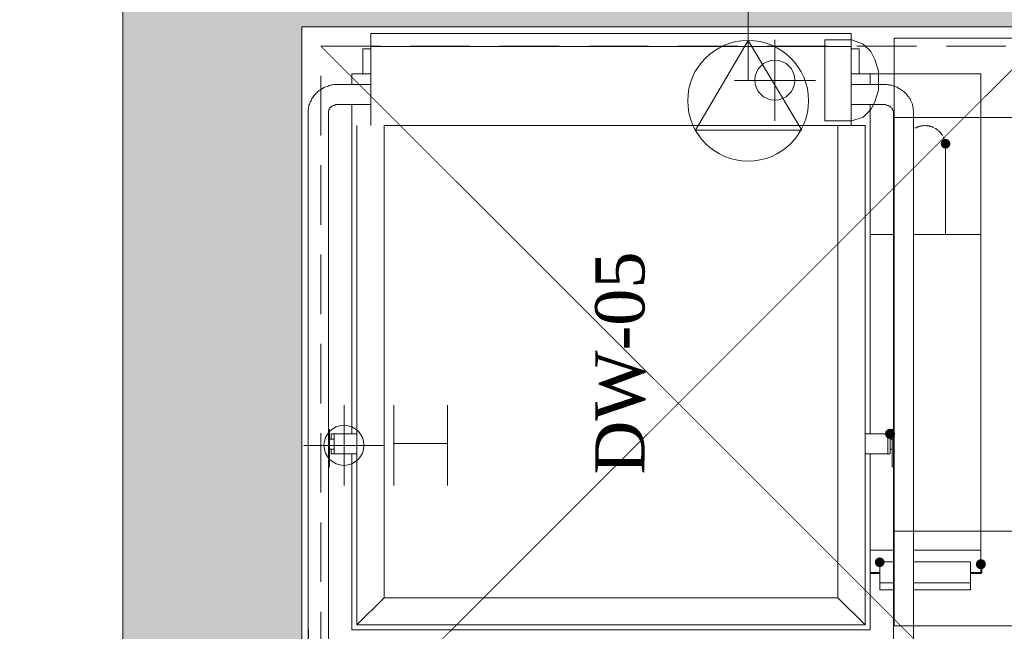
# Model space of a CAD drawing. Extents: x 3940905 to 4145695, y 925352 to 1109797.
# Tile 950 of 1056: x 4059669 to 4060908, y 1101153 to 1101924. Entities that reach past the tile are written whole.
import ezdxf

# ---------------------------------------------------------------- set-up
doc = ezdxf.new("R2010")
doc.units = 0
doc.header["$LTSCALE"] = 750
doc.header["$MEASUREMENT"] = 0
doc.linetypes.add('DASHED', pattern=[0.75, 0.5, -0.25])
doc.layers.get('0').update_dxf_attribs({"linetype": 'CONTINUOUS', "lineweight": 0})
for name, color, linetype, lineweight in [('CKD Equipments', 252, 'CONTINUOUS', 0), ('HATCH', 7, 'CONTINUOUS', 0), ('wall', 7, 'CONTINUOUS', 25)]:
    doc.layers.add(name, color=color, linetype=linetype, lineweight=lineweight)
doc.layers.add('PDF_A - TEXT', color=7, linetype='CONTINUOUS')
doc.styles.add('CKD_Dimension Text', font='BOOKOS.TTF')

# ---------------------------------------------------------------- blocks, each defined once
blk = doc.blocks.new('3')
at = {"color": 1, "linetype": 'DASHED', "ltscale": 0.2, "const_width": 1}
for points in [[(4045037.1, 1046868.2), (4044137.1, 1047768.2)], [(4045037.1, 1047768.2), (4044137.1, 1046868.2)]]:
    blk.add_lwpolyline(points, dxfattribs=at)
at = {"color": 1, "linetype": 'DASHED', "ltscale": 0.2}
blk.add_lwpolyline([(4044137.1, 1047768.2), (4045037.1, 1047768.2), (4045037.1, 1046868.2), (4044137.1, 1046868.2)], close=True, dxfattribs=at)

msp = doc.modelspace()

# ---------------------------------------------------------------- hatches: boundary and pattern name
at = {"layer": 'CKD Equipments'}
h = msp.add_hatch(color=252, dxfattribs=at)
edge = h.paths.add_edge_path(flags=16)
edge.add_arc((4060834.3, 1101767.5), 6.11, 0, 360)
at = {"layer": 'CKD Equipments', "true_color": 0xffff00}
h = msp.add_hatch(color=2, dxfattribs=at)
edge = h.paths.add_edge_path(flags=16)
edge.add_arc((4060764.4, 1101402.1), 6.36, 0, 360)
at = {"layer": 'CKD Equipments'}
h = msp.add_hatch(color=252, dxfattribs=at)
edge = h.paths.add_edge_path(flags=16)
edge.add_arc((4060751.4, 1101240.3), 6.11, 0, 360)
h = msp.add_hatch(color=252, dxfattribs=at)
edge = h.paths.add_edge_path(flags=16)
edge.add_arc((4060878.8, 1101237.8), 6.36, 0, 360)
at = {"layer": 'HATCH'}
h = msp.add_hatch(color=8, dxfattribs=at)
h.dxf.hatch_style = 1
h.paths.add_polyline_path([(4072393.8, 1102144.6), (4059798.8, 1102144.6), (4059798.8, 1088099.6), (4059668.8, 1088099.6), (4059668.8, 1074136.6), (4059831.8, 1074136.6), (4059831.8, 1067612.6), (4060288.8, 1067612.6), (4060288.8, 1072186.6), (4060288.8, 1074299.6), (4059898.8, 1074299.6), (4059898.8, 1087869.6), (4060023.8, 1087869.6), (4060023.8, 1101914.6), (4072393.8, 1101914.6)])

# ---------------------------------------------------------------- linework, layer by layer
at = {"layer": 'CKD Equipments', "color": 252}
for p, q in [((4060586, 1101948.6), (4060586, 1101846.8)), ((4060115.4, 1101906.4), (4060110.8, 1101906.4)), ((4060110.8, 1101904.8), (4060110.8, 1101906.4)), ((4060110.8, 1101891.6), (4060110.8, 1101904.8)), ((4060710.7, 1101906.4), (4060115.4, 1101906.4)), ((4060715.3, 1101906.4), (4060710.7, 1101906.4)), ((4060715.3, 1101904.8), (4060715.3, 1101906.4)), ((4060715.3, 1101891.6), (4060715.3, 1101904.8)), ((4060110.8, 1101890.1), (4060110.8, 1101891.6)), ((4060586, 1101897.7), (4060519.4, 1101784.7)), ((4060653.2, 1101784.7), (4060586, 1101897.7)), ((4060619.6, 1101898.2), (4060619.6, 1101796.5)), ((4060682.2, 1101796.5), (4060682.2, 1101898.2)), ((4060682.2, 1101898.2), (4060716.3, 1101898.2)), ((4060715.3, 1101890.1), (4060715.3, 1101891.6)), ((4060716.3, 1101898.2), (4060730.5, 1101893.1)), ((4060730.5, 1101893.1), (4060740.2, 1101883.5)), ((4060100.6, 1101855.5), (4060100.6, 1101887)), ((4060100.6, 1101887), (4060110.8, 1101887)), ((4060110.8, 1101890.1), (4060115.4, 1101890.1)), ((4060110.8, 1101791.4), (4060110.8, 1101890.1)), ((4060115.4, 1101890.1), (4060710.7, 1101890.1)), ((4060710.7, 1101890.1), (4060715.3, 1101890.1)), ((4060715.3, 1101791.4), (4060715.3, 1101890.1)), ((4060715.3, 1101887), (4060725.4, 1101887)), ((4060725.4, 1101887), (4060725.4, 1101855.5)), ((4060740.2, 1101883.5), (4060745.3, 1101873.8)), ((4060745.3, 1101873.8), (4060749.9, 1101859.5)), ((4060110.8, 1101855.5), (4060086.9, 1101855.5)), ((4060086.9, 1101855.5), (4060086.9, 1101842.2)), ((4060739.2, 1101855.5), (4060715.3, 1101855.5)), ((4060739.2, 1101842.2), (4060739.2, 1101855.5)), ((4060739.2, 1101855.5), (4060877.6, 1101855.5)), ((4060749.9, 1101859.5), (4060749.9, 1101835.1)), ((4060877.6, 1101855.5), (4060878.6, 1101855.5)), ((4060878.6, 1101653), (4060878.6, 1101855.5)), ((4060064, 1101842.2), (4060062.5, 1101841.7)), ((4060065.5, 1101842.2), (4060064, 1101842.2)), ((4060067, 1101842.2), (4060065.5, 1101842.2)), ((4060068.6, 1101842.2), (4060067, 1101842.2)), ((4060070.1, 1101842.2), (4060068.6, 1101842.2)), ((4060110.8, 1101842.2), (4060070.1, 1101842.2)), ((4060568.7, 1101847.3), (4060670.5, 1101847.3)), ((4060756, 1101842.2), (4060715.3, 1101842.2)), ((4060756.5, 1101842.2), (4060756, 1101842.2)), ((4060758, 1101842.2), (4060756.5, 1101842.2)), ((4060759, 1101842.2), (4060758, 1101842.2)), ((4060760.5, 1101842.2), (4060759, 1101842.2)), ((4060762.1, 1101841.7), (4060760.5, 1101842.2)), ((4060041.1, 1101830), (4060040.1, 1101829)), ((4060042.1, 1101831.1), (4060041.1, 1101830)), ((4060043.1, 1101832.1), (4060042.1, 1101831.1)), ((4060044.1, 1101833.1), (4060043.1, 1101832.1)), ((4060045.2, 1101834.1), (4060044.1, 1101833.1)), ((4060046.7, 1101835.1), (4060045.2, 1101834.1)), ((4060047.7, 1101835.6), (4060046.7, 1101835.1)), ((4060049.2, 1101836.6), (4060047.7, 1101835.6)), ((4060050.2, 1101837.2), (4060049.2, 1101836.6)), ((4060051.8, 1101838.2), (4060050.2, 1101837.2)), ((4060052.8, 1101838.7), (4060051.8, 1101838.2)), ((4060054.3, 1101839.2), (4060052.8, 1101838.7)), ((4060055.8, 1101839.7), (4060054.3, 1101839.2)), ((4060056.9, 1101840.2), (4060055.8, 1101839.7)), ((4060058.4, 1101840.7), (4060056.9, 1101840.2)), ((4060059.9, 1101841.2), (4060058.4, 1101840.7)), ((4060061.4, 1101841.2), (4060059.9, 1101841.2)), ((4060062.5, 1101841.7), (4060061.4, 1101841.2)), ((4060749.9, 1101835.1), (4060745.3, 1101820.4)), ((4060763.6, 1101841.7), (4060762.1, 1101841.7)), ((4060765.1, 1101841.2), (4060763.6, 1101841.7)), ((4060766.7, 1101841.2), (4060765.1, 1101841.2)), ((4060767.7, 1101840.7), (4060766.7, 1101841.2)), ((4060769.2, 1101840.2), (4060767.7, 1101840.7)), ((4060770.7, 1101839.7), (4060769.2, 1101840.2)), ((4060772.3, 1101839.2), (4060770.7, 1101839.7)), ((4060773.3, 1101838.7), (4060772.3, 1101839.2)), ((4060774.8, 1101837.7), (4060773.3, 1101838.7)), ((4060775.8, 1101837.2), (4060774.8, 1101837.7)), ((4060777.3, 1101836.1), (4060775.8, 1101837.2)), ((4060778.4, 1101835.6), (4060777.3, 1101836.1)), ((4060779.9, 1101834.6), (4060778.4, 1101835.6)), ((4060780.9, 1101833.6), (4060779.9, 1101834.6)), ((4060781.9, 1101833.1), (4060780.9, 1101833.6)), ((4060782.9, 1101832.1), (4060781.9, 1101833.1)), ((4060784, 1101831.1), (4060782.9, 1101832.1)), ((4060785, 1101830), (4060784, 1101831.1)), ((4060786, 1101828.5), (4060785, 1101830)), ((4060033.5, 1101817.3), (4060032.9, 1101816.3)), ((4060034, 1101818.8), (4060033.5, 1101817.3)), ((4060034.5, 1101820.4), (4060034, 1101818.8)), ((4060035.5, 1101821.4), (4060034.5, 1101820.4)), ((4060036, 1101822.9), (4060035.5, 1101821.4)), ((4060036.5, 1101824.4), (4060036, 1101822.9)), ((4060037.5, 1101825.5), (4060036.5, 1101824.4)), ((4060038, 1101826.5), (4060037.5, 1101825.5)), ((4060039.1, 1101828), (4060038, 1101826.5)), ((4060040.1, 1101829), (4060039.1, 1101828)), ((4060745.3, 1101820.4), (4060740.2, 1101810.7)), ((4060787, 1101827.5), (4060786, 1101828.5)), ((4060788, 1101826.5), (4060787, 1101827.5)), ((4060788.5, 1101824.9), (4060788, 1101826.5)), ((4060789.6, 1101823.9), (4060788.5, 1101824.9)), ((4060790.1, 1101822.4), (4060789.6, 1101823.9)), ((4060790.6, 1101821.4), (4060790.1, 1101822.4)), ((4060791.6, 1101819.9), (4060790.6, 1101821.4)), ((4060792.1, 1101818.3), (4060791.6, 1101819.9)), ((4060792.6, 1101817.3), (4060792.1, 1101818.3)), ((4060792.6, 1101815.8), (4060792.6, 1101817.3)), ((4060032.4, 1101811.7), (4060031.9, 1101810.2)), ((4060031.9, 1101810.2), (4060031.9, 1101808.7)), ((4060031.9, 1101808.7), (4060031.9, 1101807.1)), ((4060031.9, 1101807.1), (4060031.9, 1101124.3)), ((4060031.9, 1101807.1), (4060031.9, 1101807.1)), ((4060032.9, 1101814.8), (4060032.4, 1101813.2)), ((4060032.4, 1101813.2), (4060032.4, 1101811.7)), ((4060032.9, 1101816.3), (4060032.9, 1101814.8)), ((4060057.9, 1101809.2), (4060057.4, 1101809.2)), ((4060057.4, 1101809.2), (4060057.4, 1101808.7)), ((4060057.4, 1101808.7), (4060057.4, 1101808.2)), ((4060057.4, 1101808.2), (4060057.4, 1101807.6)), ((4060057.4, 1101807.6), (4060057.4, 1101807.1)), ((4060057.4, 1101124.3), (4060057.4, 1101807.1)), ((4060057.4, 1101807.1), (4060057.4, 1101807.1)), ((4060058.4, 1101810.7), (4060057.9, 1101810.2)), ((4060057.9, 1101810.2), (4060057.9, 1101809.7)), ((4060057.9, 1101809.7), (4060057.9, 1101809.2)), ((4060058.9, 1101811.7), (4060058.4, 1101811.2)), ((4060058.4, 1101811.2), (4060058.4, 1101810.7)), ((4060059.4, 1101812.2), (4060058.9, 1101812.2)), ((4060058.9, 1101812.2), (4060058.9, 1101811.7)), ((4060059.9, 1101813.2), (4060059.4, 1101812.7)), ((4060059.4, 1101812.7), (4060059.4, 1101812.2)), ((4060060.4, 1101813.2), (4060059.9, 1101813.2)), ((4060060.9, 1101813.8), (4060060.4, 1101813.8)), ((4060060.4, 1101813.8), (4060060.4, 1101813.2)), ((4060061.4, 1101814.3), (4060060.9, 1101813.8)), ((4060061.9, 1101814.8), (4060061.4, 1101814.3)), ((4060062.5, 1101815.3), (4060061.9, 1101814.8)), ((4060063, 1101815.3), (4060062.5, 1101815.3)), ((4060063.5, 1101815.8), (4060063, 1101815.3)), ((4060064, 1101815.8), (4060063.5, 1101815.8)), ((4060064.5, 1101815.8), (4060064, 1101815.8)), ((4060065, 1101816.3), (4060064.5, 1101815.8)), ((4060065.5, 1101816.3), (4060065, 1101816.3)), ((4060066, 1101816.3), (4060065.5, 1101816.3)), ((4060066.5, 1101816.8), (4060066, 1101816.3)), ((4060067, 1101816.8), (4060066.5, 1101816.8)), ((4060067.5, 1101816.8), (4060067, 1101816.8)), ((4060068.1, 1101816.8), (4060067.5, 1101816.8)), ((4060068.6, 1101816.8), (4060068.1, 1101816.8)), ((4060069.1, 1101816.8), (4060068.6, 1101816.8)), ((4060069.6, 1101816.8), (4060069.1, 1101816.8)), ((4060070.1, 1101816.8), (4060069.6, 1101816.8)), ((4060070.1, 1101816.8), (4060110.8, 1101816.8)), ((4060086.9, 1101816.8), (4060086.9, 1101402.1)), ((4060715.3, 1101816.8), (4060756, 1101816.8)), ((4060740.2, 1101810.7), (4060730.5, 1101801)), ((4060739.2, 1101402.1), (4060739.2, 1101816.8)), ((4060756, 1101816.8), (4060756.5, 1101816.8)), ((4060756.5, 1101816.8), (4060757, 1101816.8)), ((4060757, 1101816.8), (4060757.5, 1101816.8)), ((4060757.5, 1101816.8), (4060758, 1101816.8)), ((4060758, 1101816.8), (4060758.5, 1101816.8)), ((4060758.5, 1101816.8), (4060759, 1101816.8)), ((4060759, 1101816.8), (4060759.5, 1101816.3)), ((4060759.5, 1101816.3), (4060760, 1101816.3)), ((4060760, 1101816.3), (4060760.5, 1101816.3)), ((4060760.5, 1101816.3), (4060761.1, 1101815.8)), ((4060761.1, 1101815.8), (4060761.6, 1101815.8)), ((4060761.6, 1101815.8), (4060762.1, 1101815.8)), ((4060762.1, 1101815.8), (4060762.6, 1101815.3)), ((4060762.6, 1101815.3), (4060763.1, 1101815.3)), ((4060763.1, 1101815.3), (4060763.6, 1101814.8)), ((4060763.6, 1101814.8), (4060764.1, 1101814.8)), ((4060764.1, 1101814.8), (4060764.6, 1101814.3)), ((4060764.6, 1101814.3), (4060765.1, 1101813.8)), ((4060765.1, 1101813.8), (4060765.6, 1101813.2)), ((4060765.6, 1101813.2), (4060766.1, 1101812.7)), ((4060766.1, 1101812.7), (4060766.7, 1101812.7)), ((4060766.7, 1101812.7), (4060766.7, 1101812.2)), ((4060766.7, 1101812.2), (4060767.2, 1101811.7)), ((4060767.2, 1101811.7), (4060767.2, 1101811.2)), ((4060767.2, 1101811.2), (4060767.7, 1101810.7)), ((4060767.7, 1101810.7), (4060767.7, 1101810.2)), ((4060767.7, 1101810.2), (4060768.2, 1101809.7)), ((4060768.2, 1101809.7), (4060768.2, 1101809.2)), ((4060768.2, 1101809.2), (4060768.2, 1101808.7)), ((4060768.2, 1101808.7), (4060768.7, 1101808.7)), ((4060768.7, 1101808.7), (4060768.7, 1101808.2)), ((4060768.7, 1101808.2), (4060768.7, 1101807.6)), ((4060768.7, 1101807.6), (4060768.7, 1101807.1)), ((4060768.7, 1101807.1), (4060768.7, 1101124.3)), ((4060768.7, 1101807.1), (4060768.7, 1101807.1)), ((4060793.1, 1101814.3), (4060792.6, 1101815.8)), ((4060793.6, 1101812.7), (4060793.1, 1101814.3)), ((4060793.6, 1101811.2), (4060793.6, 1101812.7)), ((4060793.6, 1101810.2), (4060793.6, 1101811.2)), ((4060794.1, 1101808.7), (4060793.6, 1101810.2)), ((4060794.1, 1101807.1), (4060794.1, 1101808.7)), ((4060794.1, 1101124.3), (4060794.1, 1101807.1)), ((4060716.3, 1101796.5), (4060682.2, 1101796.5)), ((4060730.5, 1101801), (4060716.3, 1101796.5)), ((4060093, 1101790.3), (4060093, 1101161.5)), ((4060093, 1101161.5), (4060093, 1101790.3)), ((4060110.8, 1101790.3), (4060110.8, 1101791.4)), ((4060127.6, 1101195.5), (4060127.6, 1101790.3)), ((4060127.6, 1101790.3), (4060698.5, 1101790.3)), ((4060519.4, 1101784.7), (4060653.2, 1101784.7)), ((4060698.5, 1101790.3), (4060733.1, 1101790.3)), ((4060698.5, 1101790.3), (4060698.5, 1101195.5)), ((4060715.3, 1101790.3), (4060715.3, 1101791.4)), ((4060733.1, 1101161.5), (4060733.1, 1101790.3)), ((4060733.1, 1101161.5), (4060733.1, 1101790.3)), ((4060834.3, 1101764.4), (4060834.3, 1101764.9)), ((4060834.3, 1101764.9), (4060834.3, 1101764.9)), ((4060834.3, 1101763.9), (4060834.3, 1101764.4)), ((4060834.3, 1101763.4), (4060834.3, 1101763.9)), ((4060834.3, 1101762.9), (4060834.3, 1101763.4)), ((4060834.3, 1101762.4), (4060834.3, 1101762.9)), ((4060834.3, 1101761.3), (4060834.3, 1101762.4)), ((4060834.3, 1101760.8), (4060834.3, 1101761.3)), ((4060834.3, 1101760.3), (4060834.3, 1101760.8)), ((4060834.3, 1101759.3), (4060834.3, 1101760.3)), ((4060834.3, 1101758.3), (4060834.3, 1101759.3)), ((4060834.3, 1101757.3), (4060834.3, 1101758.3)), ((4060834.3, 1101756.8), (4060834.3, 1101757.3)), ((4060834.3, 1101755.7), (4060834.3, 1101756.8)), ((4060834.3, 1101754.2), (4060834.3, 1101755.7)), ((4060834.3, 1101753.2), (4060834.3, 1101754.2)), ((4060834.3, 1101752.2), (4060834.3, 1101753.2)), ((4060834.3, 1101750.7), (4060834.3, 1101752.2)), ((4060834.3, 1101749.6), (4060834.3, 1101750.7)), ((4060834.3, 1101748.1), (4060834.3, 1101749.6)), ((4060834.3, 1101747.1), (4060834.3, 1101748.1)), ((4060834.3, 1101745.6), (4060834.3, 1101747.1)), ((4060834.3, 1101744), (4060834.3, 1101745.6)), ((4060834.3, 1101742.5), (4060834.3, 1101744)), ((4060834.3, 1101741), (4060834.3, 1101742.5)), ((4060834.3, 1101739.5), (4060834.3, 1101741)), ((4060834.3, 1101737.9), (4060834.3, 1101739.5)), ((4060834.3, 1101736.4), (4060834.3, 1101737.9)), ((4060834.3, 1101734.9), (4060834.3, 1101736.4)), ((4060834.3, 1101733.4), (4060834.3, 1101734.9)), ((4060834.3, 1101731.8), (4060834.3, 1101733.4)), ((4060834.3, 1101730.3), (4060834.3, 1101731.8)), ((4060834.3, 1101728.3), (4060834.3, 1101730.3)), ((4060834.3, 1101726.7), (4060834.3, 1101728.3)), ((4060834.3, 1101725.2), (4060834.3, 1101726.7)), ((4060834.3, 1101723.7), (4060834.3, 1101725.2)), ((4060834.3, 1101653), (4060834.3, 1101723.7)), ((4060768.7, 1101653), (4060739.2, 1101653)), ((4060878.6, 1101653), (4060794.1, 1101653)), ((4060878.6, 1101653), (4060878.6, 1101255.6)), ((4060077.2, 1101438.2), (4060077.2, 1101337)), ((4060139.8, 1101337), (4060139.8, 1101438.2)), ((4060207.5, 1101438.2), (4060207.5, 1101337)), ((4060058.9, 1101407.7), (4060057.4, 1101407.7)), ((4060058.9, 1101405.7), (4060058.9, 1101407.7)), ((4060058.9, 1101394.5), (4060058.9, 1101405.7)), ((4060060.9, 1101402.1), (4060064.5, 1101402.1)), ((4060060.9, 1101402.1), (4060060.9, 1101395.5)), ((4060064.5, 1101402.1), (4060065, 1101402.1)), ((4060064.5, 1101395.5), (4060064.5, 1101402.1)), ((4060065, 1101402.1), (4060092.5, 1101402.1)), ((4060092.5, 1101402.1), (4060093, 1101402.1)), ((4060733.1, 1101402.1), (4060733.6, 1101402.1)), ((4060733.6, 1101402.1), (4060761.1, 1101402.1)), ((4060761.1, 1101402.1), (4060761.6, 1101402.1)), ((4060026.3, 1101387.4), (4060128.1, 1101387.4)), ((4060057.4, 1101394.5), (4060058.9, 1101394.5)), ((4060064.5, 1101395.5), (4060058.9, 1101395.5)), ((4060058.9, 1101360.4), (4060058.9, 1101394.5)), ((4060064.5, 1101382.8), (4060064.5, 1101395.5)), ((4060139.8, 1101389.9), (4060207.5, 1101389.9)), ((4060058.9, 1101382.8), (4060064.5, 1101382.8)), ((4060060.9, 1101382.8), (4060060.9, 1101376.7)), ((4060064.5, 1101376.7), (4060060.9, 1101376.7)), ((4060064.5, 1101376.7), (4060064.5, 1101382.8)), ((4060065, 1101376.7), (4060064.5, 1101376.7)), ((4060092.5, 1101376.7), (4060065, 1101376.7)), ((4060086.9, 1101376.7), (4060086.9, 1101155.3)), ((4060093, 1101376.7), (4060092.5, 1101376.7)), ((4060733.6, 1101376.7), (4060733.1, 1101376.7)), ((4060761.1, 1101376.7), (4060733.6, 1101376.7)), ((4060739.2, 1101155.3), (4060739.2, 1101376.7)), ((4060761.6, 1101376.7), (4060761.1, 1101376.7)), ((4060058.9, 1101360.4), (4060057.4, 1101360.4)), ((4060768.7, 1101255.6), (4060739.2, 1101255.6)), ((4060878.6, 1101255.6), (4060794.1, 1101255.6)), ((4060878.6, 1101255.6), (4060878.6, 1101229.6)), ((4060751.4, 1101240.8), (4060768.7, 1101240.8)), ((4060751.4, 1101214.4), (4060751.4, 1101239.8)), ((4060794.1, 1101240.8), (4060865.9, 1101240.8)), ((4060865.9, 1101240.8), (4060865.9, 1101239.8)), ((4060865.9, 1101239.8), (4060865.9, 1101214.4)), ((4060880.1, 1101227.1), (4060880.1, 1101236.8)), ((4060751.4, 1101227.6), (4060739.2, 1101227.6)), ((4060739.2, 1101226.1), (4060751.4, 1101226.1)), ((4060878.6, 1101227.6), (4060865.9, 1101227.6)), ((4060865.9, 1101226.1), (4060879.1, 1101226.1)), ((4060878.6, 1101229.6), (4060878.6, 1101227.6)), ((4060751.4, 1101205.7), (4060751.4, 1101214.4)), ((4060751.4, 1101214.4), (4060768.7, 1101214.4)), ((4060794.1, 1101214.4), (4060865.9, 1101214.4)), ((4060865.9, 1101214.4), (4060865.9, 1101205.7)), ((4060768.7, 1101205.7), (4060751.4, 1101205.7)), ((4060865.9, 1101205.7), (4060794.1, 1101205.7)), ((4060127.6, 1101195.5), (4060093, 1101161.5)), ((4060698.5, 1101195.5), (4060127.6, 1101195.5)), ((4060698.5, 1101195.5), (4060733.1, 1101161.5)), ((4060093, 1101161.5), (4060733.1, 1101161.5)), ((4060733.1, 1101161.5), (4060093, 1101161.5)), ((4060086.9, 1101155.3), (4060739.2, 1101155.3))]:
    msp.add_line(p, q, dxfattribs=at)
at = {"layer": 'CKD Equipments', "color": 252, "true_color": 0x989898}
for p, q in [((4060769.7, 1101900.3), (4060769.7, 1101160.4)), ((4061949.5, 1101900.3), (4060769.7, 1101900.3)), ((4061949.5, 1101800.5), (4060769.7, 1101800.5)), ((4061949.5, 1101279.5), (4060769.7, 1101279.5)), ((4060769.7, 1101160.4), (4061949.5, 1101160.4))]:
    msp.add_line(p, q, dxfattribs=at)
at = {"layer": 'CKD Equipments', "color": 2, "true_color": 0xffff00}
for p, q in [((4060764.6, 1101402.1), (4060761.6, 1101402.1)), ((4060761.6, 1101402.1), (4060761.6, 1101376.7)), ((4060764.6, 1101376.7), (4060764.6, 1101402.1)), ((4060768.7, 1101407.7), (4060767.2, 1101407.7)), ((4060767.2, 1101405.7), (4060767.2, 1101407.7)), ((4060767.2, 1101394.5), (4060767.2, 1101405.7)), ((4060767.2, 1101395.5), (4060764.6, 1101395.5)), ((4060767.2, 1101360.4), (4060767.2, 1101394.5)), ((4060767.2, 1101394.5), (4060768.7, 1101394.5)), ((4060761.6, 1101376.7), (4060764.6, 1101376.7)), ((4060764.6, 1101382.8), (4060767.2, 1101382.8)), ((4060768.7, 1101360.4), (4060767.2, 1101360.4))]:
    msp.add_line(p, q, dxfattribs=at)
at = {"layer": 'CKD Equipments', "color": 1, "true_color": 0xff0000}
msp.add_line((4060032.2, 1101155.4), (4060032.2, 1100867.9), dxfattribs=at)
at = {"layer": 'CKD Equipments', "color": 252}
for centre, radius in [((4060585.8, 1101821.6), 76.1), ((4060619.4, 1101847.6), 25.2), ((4060077, 1101387.6), 25.2)]:
    msp.add_circle(centre, radius, dxfattribs=at)
at = {"layer": 'CKD Equipments', "color": 2, "true_color": 0xffff00}
for points in [[(4060794, 1101785.7), (4060794, 1101785.6), (4060793.9, 1101785.6), (4060793.9, 1101785.6), (4060793.9, 1101785.6), (4060793.9, 1101785.6), (4060793.9, 1101785.6)], [(4060798.9, 1101788.4), (4060798.6, 1101788.3), (4060798.3, 1101788.1), (4060798, 1101788), (4060798, 1101788), (4060798, 1101788), (4060798, 1101788)], [(4060811.7, 1101790.2), (4060811.4, 1101790.2), (4060811.1, 1101790.2), (4060810.8, 1101790.3), (4060810.8, 1101790.3), (4060810.8, 1101790.3), (4060810.8, 1101790.3)]]:
    msp.add_open_spline(points, degree=3, dxfattribs=at)
at = {"layer": 'CKD Equipments', "color": 252}
for points in [[(4060808.6, 1101790.3), (4060804.2, 1101790.3), (4060799.9, 1101789.2), (4060796, 1101787), (4060796, 1101787), (4060796, 1101787), (4060796, 1101787)], [(4060802, 1101789.5), (4060801.3, 1101789.3), (4060800.7, 1101789.1), (4060800, 1101788.8), (4060800, 1101788.8), (4060800, 1101788.8), (4060800, 1101788.8)], [(4060804.3, 1101790), (4060803.5, 1101789.8), (4060802.8, 1101789.7), (4060802.1, 1101789.5), (4060802.1, 1101789.5), (4060802.1, 1101789.5), (4060802.1, 1101789.5)], [(4060806.4, 1101790.3), (4060806.1, 1101790.2), (4060805.8, 1101790.2), (4060805.4, 1101790.1), (4060805.4, 1101790.1), (4060805.4, 1101790.1), (4060805.4, 1101790.1)], [(4060815.1, 1101789.5), (4060813, 1101790.1), (4060810.8, 1101790.3), (4060808.6, 1101790.3), (4060808.6, 1101790.3), (4060808.6, 1101790.3), (4060808.6, 1101790.3)], [(4060815.2, 1101789.5), (4060814.4, 1101789.7), (4060813.7, 1101789.8), (4060813, 1101790), (4060813, 1101790), (4060813, 1101790), (4060813, 1101790)], [(4060817.3, 1101788.8), (4060816.6, 1101789.1), (4060816, 1101789.3), (4060815.4, 1101789.4), (4060815.4, 1101789.4), (4060815.4, 1101789.4), (4060815.4, 1101789.4)], [(4060819.3, 1101788), (4060818.6, 1101788.3), (4060817.9, 1101788.6), (4060817.2, 1101788.8), (4060817.2, 1101788.8), (4060817.2, 1101788.8), (4060817.2, 1101788.8)], [(4060819.3, 1101788), (4060819, 1101788.1), (4060818.7, 1101788.3), (4060818.3, 1101788.4), (4060818.3, 1101788.4), (4060818.3, 1101788.4), (4060818.3, 1101788.4)], [(4060824.8, 1101784.5), (4060823.7, 1101785.4), (4060822.5, 1101786.2), (4060821.2, 1101787), (4060821.2, 1101787), (4060821.2, 1101787), (4060821.2, 1101787)], [(4060823.9, 1101785.2), (4060823.6, 1101785.4), (4060823.4, 1101785.6), (4060823.1, 1101785.8), (4060823.1, 1101785.8), (4060823.1, 1101785.8), (4060823.1, 1101785.8)], [(4060826.4, 1101783), (4060825.9, 1101783.5), (4060825.5, 1101783.9), (4060824.9, 1101784.3), (4060824.9, 1101784.3), (4060824.9, 1101784.3), (4060824.9, 1101784.3)], [(4060830.4, 1101777.8), (4060829.3, 1101779.7), (4060828, 1101781.4), (4060826.4, 1101783), (4060826.4, 1101783), (4060826.4, 1101783), (4060826.4, 1101783)], [(4060827.9, 1101781.4), (4060827.5, 1101781.9), (4060827, 1101782.4), (4060826.5, 1101782.9), (4060826.5, 1101782.9), (4060826.5, 1101782.9), (4060826.5, 1101782.9)], [(4060829.3, 1101779.6), (4060829.1, 1101779.9), (4060828.9, 1101780.2), (4060828.7, 1101780.4), (4060828.7, 1101780.4), (4060828.7, 1101780.4), (4060828.7, 1101780.4)], [(4060833, 1101771.7), (4060832.6, 1101773.1), (4060832.1, 1101774.5), (4060831.5, 1101775.8), (4060831.5, 1101775.8), (4060831.5, 1101775.8), (4060831.5, 1101775.8)], [(4060831.9, 1101774.9), (4060831.7, 1101775.2), (4060831.6, 1101775.5), (4060831.5, 1101775.8), (4060831.5, 1101775.8), (4060831.5, 1101775.8), (4060831.5, 1101775.8)], [(4060833, 1101771.7), (4060832.8, 1101772.4), (4060832.5, 1101773.1), (4060832.3, 1101773.8), (4060832.3, 1101773.8), (4060832.3, 1101773.8), (4060832.3, 1101773.8)], [(4060833.4, 1101769.5), (4060833.3, 1101770.2), (4060833.2, 1101770.9), (4060833, 1101771.5), (4060833, 1101771.5), (4060833, 1101771.5), (4060833, 1101771.5)], [(4060833.8, 1101766.4), (4060833.8, 1101766.7), (4060833.7, 1101767), (4060833.7, 1101767.4), (4060833.7, 1101767.4), (4060833.7, 1101767.4), (4060833.7, 1101767.4)], [(4060879.6, 1101237), (4060879.6, 1101237.4), (4060879.3, 1101237.8), (4060878.8, 1101237.8), (4060878.8, 1101237.8), (4060878.8, 1101237.8), (4060878.8, 1101237.8)], [(4060878.8, 1101226.6), (4060879.3, 1101226.6), (4060879.6, 1101226.9), (4060879.6, 1101227.3), (4060879.6, 1101227.3), (4060879.6, 1101227.3), (4060879.6, 1101227.3)]]:
    msp.add_open_spline(points, degree=3, dxfattribs=at)
at = {"layer": 'wall', "lineweight": 0, "ltscale": 2}
msp.add_lwpolyline([(4072393.8, 1102144.6), (4059798.8, 1102144.6), (4059798.8, 1088099.6), (4059668.8, 1088099.6), (4059668.8, 1074136.6), (4059831.8, 1074136.6), (4059831.8, 1067612.6), (4060288.8, 1067612.6), (4060288.8, 1074299.6), (4059898.8, 1074299.6), (4059898.8, 1087869.6), (4060023.8, 1087869.6), (4060023.8, 1101914.6), (4072393.8, 1101914.6)], close=True, dxfattribs=at)

# ---------------------------------------------------------------- block references
msp.add_blockref('3', (15910.7, 54122.3))

# ---------------------------------------------------------------- texts
at = {"layer": 'PDF_A - TEXT', "insert": (4060393.3, 1101197.5), "char_height": 61.963, "width": 587.844, "attachment_point": 1, "rotation": 90, "style": 'CKD_Dimension Text'}
msp.add_mtext('\\pxqc;DW-05', dxfattribs=at)

doc.saveas('drawing.dxf')
